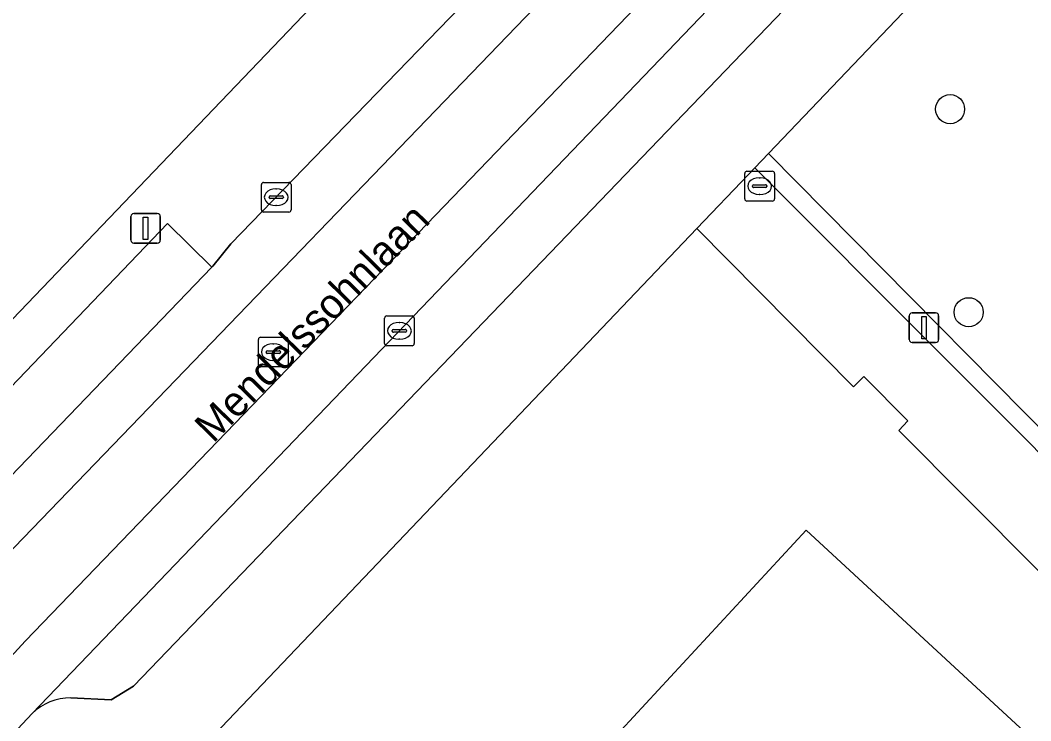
# Model space of a CAD drawing. Extents: x 159039 to 160102, y 381214 to 382524.
# Drawn here: x 159587.11 to 159621.11, y 382042.56 to 382066.14 of the extents above; entities that cross this region are included whole.
import ezdxf

# ---------------------------------------------------------------- set-up
doc = ezdxf.new("R2010")
doc.units = 0
for name, color, linetype in [('IMGEO_Boom', 7, 'Continuous'), ('IMGEO_Erf', 7, 'Continuous'), ('IMGEO_Groenvoorziening', 7, 'Continuous'), ('IMGEO_Haag', 7, 'Continuous'), ('IMGEO_Kolk', 7, 'Continuous'), ('IMGEO_Lichtmast', 7, 'Continuous'), ('IMGEO_Openbare_ruimte_label', 7, 'Continuous'), ('IMGEO_Pand', 7, 'Continuous'), ('IMGEO_Parkeervlak_open', 7, 'Continuous'), ('IMGEO_Rijbaan_lokaal_gesloten', 7, 'Continuous'), ('IMGEO_Rioolput', 7, 'Continuous'), ('IMGEO_Voetpad_gesloten', 7, 'Continuous'), ('IMGEO_Voetpad_open', 7, 'Continuous')]:
    doc.layers.add(name, color=color, linetype=linetype)

msp = doc.modelspace()

# ---------------------------------------------------------------- linework, layer by layer
at = {"layer": 'IMGEO_Boom'}
for centre in [(159618.394, 382063.144), (159619.02, 382056.309)]:
    msp.add_circle(centre, 0.489, dxfattribs=at)
at = {"layer": 'IMGEO_Erf'}
for points in [[(159577.21, 382046.219), (159577.31, 382046.118), (159602.129, 382072.061)], [(159630.501, 382040.18), (159625.87, 382043.504), (159625.016, 382044.278), (159621.306, 382047.671), (159616.667, 382052.328), (159616.976, 382052.653), (159615.488, 382054.147), (159615.14, 382053.802), (159609.877, 382059.124), (159592.963, 382041.377)], [(159600.277, 382034.611), (159613.557, 382048.972), (159621.339, 382041.776), (159622.765, 382043.318), (159628.566, 382037.954)]]:
    msp.add_lwpolyline(points, dxfattribs=at)
at = {"layer": 'IMGEO_Groenvoorziening'}
for points in [[(159631.562, 382062.87), (159633.657, 382066.762), (159622.862, 382072.512), (159619.417, 382069.134), (159612.282, 382061.648), (159624.702, 382049.08), (159631.121, 382043.598), (159633.428, 382041.589), (159664.895, 382010.766), (159667.614, 382008.437)], [(159667.614, 382008.437), (159664.895, 382010.766), (159633.428, 382041.589), (159631.121, 382043.598), (159624.702, 382049.08), (159612.282, 382061.648), (159611.825, 382061.168), (159624.423, 382048.545), (159633.204, 382040.945), (159664.372, 382010.28)]]:
    msp.add_lwpolyline(points, dxfattribs=at)
at = {"layer": 'IMGEO_Haag'}
msp.add_lwpolyline([(159667.614, 382008.437), (159664.895, 382010.766), (159633.428, 382041.589), (159631.121, 382043.598), (159624.702, 382049.08), (159612.282, 382061.648), (159611.825, 382061.168), (159624.423, 382048.545), (159633.204, 382040.945), (159664.372, 382010.28)], dxfattribs=at)
at = {"layer": 'IMGEO_Kolk'}
for p, q in [((159611.486, 382060.126), (159611.486, 382060.978)), ((159611.561, 382061.052), (159612.413, 382061.052)), ((159612.487, 382060.978), (159612.487, 382060.126)), ((159595.22, 382059.754), (159595.22, 382060.606)), ((159595.295, 382060.68), (159596.147, 382060.68)), ((159596.221, 382060.606), (159596.221, 382059.754)), ((159611.745, 382060.546), (159611.745, 382060.558)), ((159611.788, 382060.595), (159612.186, 382060.595)), ((159611.974, 382060.832), (159611.999, 382060.832)), ((159612.229, 382060.558), (159612.229, 382060.546)), ((159595.479, 382060.174), (159595.479, 382060.186)), ((159595.522, 382060.223), (159595.92, 382060.223)), ((159595.708, 382060.46), (159595.733, 382060.46)), ((159595.963, 382060.186), (159595.963, 382060.174)), ((159612.183, 382060.509), (159611.785, 382060.509)), ((159611.997, 382060.272), (159611.972, 382060.272)), ((159595.917, 382060.137), (159595.519, 382060.137)), ((159595.731, 382059.9), (159595.706, 382059.9)), ((159612.413, 382060.052), (159611.561, 382060.052)), ((159596.147, 382059.68), (159595.295, 382059.68)), ((159599.365, 382055.256), (159599.365, 382056.108)), ((159599.44, 382056.182), (159600.292, 382056.182)), ((159600.366, 382056.108), (159600.366, 382055.256)), ((159599.853, 382055.962), (159599.878, 382055.962)), ((159599.624, 382055.676), (159599.624, 382055.688)), ((159600.062, 382055.639), (159599.664, 382055.639)), ((159599.667, 382055.725), (159600.065, 382055.725)), ((159600.108, 382055.688), (159600.108, 382055.676)), ((159600.292, 382055.182), (159599.44, 382055.182)), ((159599.876, 382055.402), (159599.851, 382055.402))]:
    msp.add_line(p, q, dxfattribs=at)
for points in [[(159611.486, 382060.126), (159611.486, 382060.978)], [(159611.561, 382061.052), (159612.413, 382061.052)], [(159612.487, 382060.978), (159612.487, 382060.126)], [(159595.22, 382059.754), (159595.22, 382060.606)], [(159595.295, 382060.68), (159596.147, 382060.68)], [(159596.221, 382060.606), (159596.221, 382059.754)], [(159612.413, 382060.052), (159611.561, 382060.052)], [(159596.147, 382059.68), (159595.295, 382059.68)], [(159599.365, 382055.256), (159599.365, 382056.108)], [(159599.44, 382056.182), (159600.292, 382056.182)], [(159600.366, 382056.108), (159600.366, 382055.256)], [(159600.292, 382055.182), (159599.44, 382055.182)]]:
    msp.add_lwpolyline(points, dxfattribs=at)
for centre, radius, start, end in [((159611.563, 382060.976), 0.0765, 91.552, 178.448), ((159611.563, 382060.976), 0.0765, 91.552, 178.448), ((159612.411, 382060.976), 0.0765, 1.552, 88.448), ((159612.411, 382060.976), 0.0765, 1.552, 88.448), ((159595.297, 382060.604), 0.0765, 91.552, 178.448), ((159595.297, 382060.604), 0.0765, 91.552, 178.448), ((159596.145, 382060.604), 0.0765, 1.552, 88.448), ((159596.145, 382060.604), 0.0765, 1.552, 88.448), ((159611.785, 382060.555), 0.0403, 85.8775, 175.7526), ((159611.782, 382060.545), 0.0366, 178.938, 274.7102), ((159612.186, 382060.552), 0.043, 264.8664, 352.4533), ((159612.19, 382060.557), 0.0386, 1.7309, 96.639), ((159595.519, 382060.183), 0.0403, 85.8775, 175.7526), ((159595.924, 382060.185), 0.0386, 1.7309, 96.639), ((159595.516, 382060.173), 0.0366, 178.938, 274.7102), ((159595.92, 382060.18), 0.043, 264.8664, 352.4533), ((159611.563, 382060.128), 0.0765, 181.552, 268.448), ((159611.563, 382060.128), 0.0765, 181.552, 268.448), ((159612.411, 382060.128), 0.0765, 271.552, 358.448), ((159612.411, 382060.128), 0.0765, 271.552, 358.448), ((159595.297, 382059.756), 0.0765, 181.552, 268.448), ((159595.297, 382059.756), 0.0765, 181.552, 268.448), ((159596.145, 382059.756), 0.0765, 271.552, 358.448), ((159596.145, 382059.756), 0.0765, 271.552, 358.448), ((159599.442, 382056.106), 0.0765, 91.552, 178.448), ((159599.442, 382056.106), 0.0765, 91.552, 178.448), ((159600.29, 382056.106), 0.0765, 1.552, 88.448), ((159600.29, 382056.106), 0.0765, 1.552, 88.448), ((159599.664, 382055.685), 0.0403, 85.8775, 175.7526), ((159599.661, 382055.675), 0.0366, 178.938, 274.7102), ((159600.065, 382055.682), 0.043, 264.8664, 352.4533), ((159600.069, 382055.687), 0.0386, 1.7309, 96.639), ((159599.442, 382055.258), 0.0765, 181.552, 268.448), ((159599.442, 382055.258), 0.0765, 181.552, 268.448), ((159600.29, 382055.258), 0.0765, 271.552, 358.448), ((159600.29, 382055.258), 0.0765, 271.552, 358.448)]:
    msp.add_arc(centre, radius, start, end, dxfattribs=at)
for centre, major_axis, ratio, start_param, end_param in [((159611.973, 382060.552), (-0.387, 0.002), 0.722429, 4.712389, 7.853982), ((159611.998, 382060.552), (-0.39, 0.002), 0.717154, 1.570796, 4.712389), ((159595.707, 382060.18), (-0.387, 0.002), 0.722429, 4.712389, 7.853982), ((159595.732, 382060.18), (-0.39, 0.002), 0.717154, 1.570796, 4.712389), ((159599.852, 382055.682), (-0.387, 0.002), 0.722429, 4.712389, 7.853982), ((159599.877, 382055.682), (-0.39, 0.002), 0.717154, 1.570796, 4.712389)]:
    msp.add_ellipse(centre, major_axis=major_axis, ratio=ratio, start_param=start_param, end_param=end_param, dxfattribs=at)
at = {"layer": 'IMGEO_Lichtmast'}
for p, q in [((159590.829, 382058.732), (159590.829, 382059.532)), ((159590.829, 382059.532), (159590.829, 382058.732)), ((159590.929, 382059.632), (159591.719, 382059.632)), ((159591.719, 382059.632), (159590.929, 382059.632)), ((159591.819, 382059.532), (159591.819, 382058.732)), ((159591.819, 382058.732), (159591.819, 382059.532)), ((159591.719, 382058.632), (159590.929, 382058.632)), ((159590.929, 382058.632), (159591.719, 382058.632)), ((159617.018, 382055.389), (159617.018, 382056.189)), ((159617.018, 382056.189), (159617.018, 382055.389)), ((159617.118, 382056.289), (159617.908, 382056.289)), ((159617.908, 382056.289), (159617.118, 382056.289)), ((159618.008, 382056.189), (159618.008, 382055.389)), ((159618.008, 382055.389), (159618.008, 382056.189)), ((159617.908, 382055.289), (159617.118, 382055.289)), ((159617.118, 382055.289), (159617.908, 382055.289))]:
    msp.add_line(p, q, dxfattribs=at)
for points in [[(159591.249, 382059.507), (159591.399, 382059.507), (159591.399, 382058.757), (159591.249, 382058.757), (159591.249, 382059.507)], [(159617.438, 382056.164), (159617.588, 382056.164), (159617.588, 382055.414), (159617.438, 382055.414), (159617.438, 382056.164)]]:
    msp.add_lwpolyline(points, dxfattribs=at)
for centre, start, end in [((159590.929, 382059.532), 90, 180), ((159590.929, 382059.532), 90, 180), ((159591.719, 382059.532), 0, 90), ((159591.719, 382059.532), 360, 90), ((159590.929, 382058.732), 180, 270), ((159590.929, 382058.732), 180, 270), ((159591.719, 382058.732), 270, 0), ((159591.719, 382058.732), 270, 0), ((159617.118, 382056.189), 90, 180), ((159617.118, 382056.189), 90, 180), ((159617.908, 382056.189), 0, 90), ((159617.908, 382056.189), 360, 90), ((159617.118, 382055.389), 180, 270), ((159617.118, 382055.389), 180, 270), ((159617.908, 382055.389), 270, 0), ((159617.908, 382055.389), 270, 0)]:
    msp.add_arc(centre, 0.1, start, end, dxfattribs=at)
at = {"layer": 'IMGEO_Pand'}
msp.add_lwpolyline([(159628.566, 382037.954), (159622.765, 382043.318), (159621.339, 382041.776), (159613.557, 382048.972), (159600.277, 382034.611), (159616.879, 382019.259), (159618.104, 382020.584), (159620.302, 382018.552), (159629.564, 382028.567), (159632.362, 382031.593), (159633.783, 382033.13)], close=True, dxfattribs=at)
at = {"layer": 'IMGEO_Parkeervlak_open'}
for points in [[(159617.984, 382074.576), (159587.513, 382042.8)], [(159588.809, 382043.328), (159590.165, 382043.265), (159590.917, 382043.721), (159617.288, 382071.167)]]:
    msp.add_lwpolyline(points, dxfattribs=at)
msp.add_lwpolyline([(159593.556, 382057.82), (159592.066, 382059.291), (159580.758, 382047.49), (159582.257, 382046.084)], close=True, dxfattribs=at)
msp.add_arc((159588.782, 382041.54), 1.788, 89.1255, 135.2072, dxfattribs=at)
at = {"layer": 'IMGEO_Rijbaan_lokaal_gesloten'}
for points in [[(159626.232, 382085.76), (159614.87, 382073.915), (159587.29, 382045.245), (159583.922, 382041.594), (159571.887, 382028.665), (159562.447, 382018.211)], [(159611.03, 382076.006), (159610.665, 382075.629), (159611.953, 382074.387), (159582.072, 382043.388), (159583.922, 382041.594), (159587.29, 382045.245), (159614.87, 382073.915), (159626.232, 382085.76)], [(159527.771, 381975.185), (159543.628, 381994.11), (159550.457, 382001.913), (159550.528, 382001.994), (159553.82, 382005.727), (159555.209, 382007.316), (159558.369, 382010.901), (159558.576, 382011.132), (159561.078, 382014.032), (159575.41, 382029.863), (159587.513, 382042.8), (159617.984, 382074.576), (159618.113, 382074.71), (159625.093, 382081.981), (159627.14, 382084.113)]]:
    msp.add_lwpolyline(points, dxfattribs=at)
msp.add_lwpolyline([(159610.665, 382075.629), (159594.199, 382058.607), (159593.593, 382057.859), (159593.556, 382057.82), (159582.257, 382046.084), (159580.833, 382044.59), (159582.072, 382043.388), (159611.953, 382074.387)], close=True, dxfattribs=at)
at = {"layer": 'IMGEO_Rioolput'}
for p, q in [((159595.197, 382055.465), (159596.049, 382055.465)), ((159595.122, 382054.539), (159595.122, 382055.391)), ((159595.61, 382055.245), (159595.635, 382055.245)), ((159596.123, 382055.391), (159596.123, 382054.539)), ((159595.381, 382054.959), (159595.381, 382054.971)), ((159595.819, 382054.922), (159595.421, 382054.922)), ((159595.424, 382055.008), (159595.822, 382055.008)), ((159595.865, 382054.971), (159595.865, 382054.959)), ((159596.049, 382054.465), (159595.197, 382054.465)), ((159595.633, 382054.685), (159595.608, 382054.685))]:
    msp.add_line(p, q, dxfattribs=at)
for points in [[(159595.197, 382055.465), (159596.049, 382055.465)], [(159595.122, 382054.539), (159595.122, 382055.391)], [(159596.123, 382055.391), (159596.123, 382054.539)], [(159596.049, 382054.465), (159595.197, 382054.465)]]:
    msp.add_lwpolyline(points, dxfattribs=at)
for centre, radius, start, end in [((159595.199, 382055.389), 0.0765, 91.552, 178.448), ((159595.199, 382055.389), 0.0765, 91.552, 178.448), ((159596.047, 382055.389), 0.0765, 1.552, 88.448), ((159596.047, 382055.389), 0.0765, 1.552, 88.448), ((159595.421, 382054.968), 0.0403, 85.8775, 175.7526), ((159595.418, 382054.958), 0.0366, 178.938, 274.7102), ((159595.822, 382054.965), 0.043, 264.8664, 352.4533), ((159595.826, 382054.97), 0.0386, 1.7309, 96.639), ((159595.199, 382054.541), 0.0765, 181.552, 268.448), ((159595.199, 382054.541), 0.0765, 181.552, 268.448), ((159596.047, 382054.541), 0.0765, 271.552, 358.448), ((159596.047, 382054.541), 0.0765, 271.552, 358.448)]:
    msp.add_arc(centre, radius, start, end, dxfattribs=at)
for centre, major_axis, ratio, start_param, end_param in [((159595.609, 382054.965), (-0.387, 0.002), 0.722429, 4.712389, 7.853982), ((159595.634, 382054.965), (-0.39, 0.002), 0.717154, 1.570796, 4.712389)]:
    msp.add_ellipse(centre, major_axis=major_axis, ratio=ratio, start_param=start_param, end_param=end_param, dxfattribs=at)
at = {"layer": 'IMGEO_Voetpad_gesloten'}
msp.add_lwpolyline([(159664.372, 382010.28), (159633.204, 382040.945), (159624.423, 382048.545), (159611.825, 382061.168), (159611.607, 382060.94), (159609.877, 382059.124), (159615.14, 382053.802), (159615.488, 382054.147), (159616.976, 382052.653), (159616.667, 382052.328), (159621.306, 382047.671), (159625.016, 382044.278), (159625.87, 382043.504), (159630.501, 382040.18), (159631.539, 382039.295), (159636.035, 382034.865), (159638.888, 382032.053), (159663.228, 382008.066)], dxfattribs=at)
at = {"layer": 'IMGEO_Voetpad_open'}
for points in [[(159580.246, 382044.02), (159580.833, 382044.59), (159582.257, 382046.084), (159580.758, 382047.49), (159592.066, 382059.291), (159593.556, 382057.82), (159593.593, 382057.859), (159594.199, 382058.607), (159610.665, 382075.629)], [(159549.923, 381998.496), (159552.981, 381997.526), (159557.303, 382002.428), (159559.65, 382005.09), (159562.996, 382008.884), (159563.994, 382010.016), (159575.432, 382022.788), (159583.833, 382031.797), (159592.963, 382041.377), (159609.877, 382059.124), (159611.607, 382060.94), (159611.825, 382061.168), (159612.282, 382061.648), (159619.417, 382069.134), (159622.862, 382072.512), (159633.657, 382066.762), (159631.562, 382062.87)], [(159602.129, 382072.061), (159577.31, 382046.118), (159574.343, 382043.017)], [(159617.288, 382071.167), (159590.917, 382043.721), (159590.165, 382043.265), (159588.809, 382043.328)], [(159587.513, 382042.8), (159575.41, 382029.863)]]:
    msp.add_lwpolyline(points, dxfattribs=at)
msp.add_arc((159588.782, 382041.54), 1.788, 89.1255, 135.2072, dxfattribs=at)

# ---------------------------------------------------------------- texts
at = {"layer": 'IMGEO_Openbare_ruimte_label'}
msp.add_text('Mendelssohnlaan', height=1, rotation=45.4862, dxfattribs=at).set_placement((159593.601, 382051.876))

doc.saveas('drawing.dxf')
